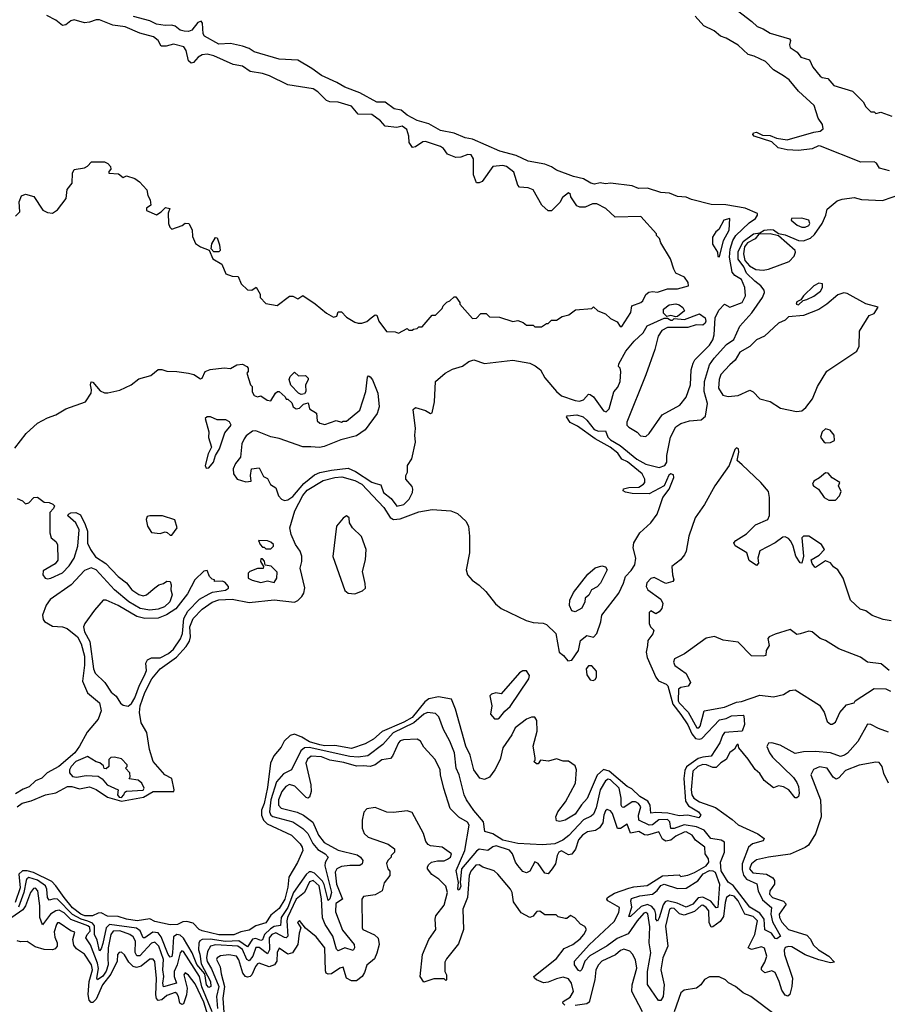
# Model space of a CAD drawing. Extents: x 2386423 to 2568864, y 578392 to 761999.
# Tile 354 of 454: x 2526750 to 2531913, y 668069 to 673928. Entities that reach past the tile are written whole.
import ezdxf

# ---------------------------------------------------------------- set-up
doc = ezdxf.new("R2010")
doc.units = 0

msp = doc.modelspace()

# ---------------------------------------------------------------- linework, layer by layer
at = {"layer": '0CON05XD'}
for points in [[(2530988.3, 674008.3), (2531107.1, 673917.1), (2531138, 673888), (2531175, 673874.2), (2531215, 673849.1), (2531330, 673815), (2531336, 673805), (2531330.9, 673779.1), (2531335, 673762.9), (2531375.6, 673735.6), (2531398.8, 673705), (2531449.5, 673689.5), (2531468.8, 673645), (2531512.9, 673592.9), (2531525, 673584.5), (2531559.1, 673579.1), (2531595, 673536.7), (2531705, 673502.5), (2531769.3, 673439.3), (2531785, 673410), (2531815, 673380), (2531835, 673380), (2531845, 673370), (2531875, 673377.5), (2531940, 673355)], [(2526722, 671378), (2526787.7, 671465), (2526855, 671526.7), (2526915, 671559.3), (2526965, 671576), (2527025, 671612.5), (2527141.9, 671655), (2527175.8, 671705), (2527178, 671725), (2527170.8, 671755), (2527175, 671772.5), (2527185, 671771.2), (2527228.9, 671718.9), (2527255, 671706.9), (2527275, 671707.8), (2527345, 671724.2), (2527414, 671755), (2527458.9, 671791.1), (2527529.6, 671810.4), (2527575, 671847.5), (2527595, 671847.5), (2527626.5, 671836.5), (2527685, 671835.5), (2527755, 671824.4), (2527786.7, 671816.7), (2527825, 671791.2), (2527835.8, 671794.2), (2527854.2, 671835.8), (2527882.6, 671847.4), (2527966.6, 671856.6), (2528005, 671852.5), (2528042.5, 671875), (2528075, 671877.5), (2528102.5, 671865), (2528110, 671855), (2528110, 671835), (2528102.5, 671825), (2528123.3, 671755), (2528132.5, 671745), (2528133, 671713), (2528145, 671692.5), (2528165, 671683.3), (2528185, 671690), (2528223.3, 671663.3), (2528245, 671660), (2528272.5, 671705), (2528283.9, 671716.1), (2528295, 671716.7), (2528330, 671685), (2528335, 671670), (2528345, 671670), (2528369.3, 671649.3), (2528377.5, 671625), (2528395, 671612.5), (2528415, 671617.5), (2528439.3, 671640.7), (2528467.5, 671647.5), (2528475, 671612.5), (2528516.7, 671586.7), (2528520.7, 671540.7), (2528536.4, 671526.4), (2528565, 671520), (2528632.5, 671542.5), (2528665, 671532.5), (2528675, 671540), (2528695, 671540), (2528773.3, 671605), (2528810, 671715), (2528818.8, 671801.2), (2528825, 671810), (2528835, 671803.8), (2528849.2, 671785), (2528881.2, 671705), (2528889.6, 671625), (2528876.5, 671585), (2528805, 671488.1), (2528755, 671451.8), (2528661.9, 671428.1), (2528560.9, 671389.1), (2528533.3, 671383.3), (2528482.5, 671387.5), (2528435, 671386.4), (2528295, 671436), (2528245, 671446.6), (2528155, 671482.4), (2528135, 671480), (2528098, 671452), (2528085.3, 671434.7), (2528071.2, 671405), (2528064, 671325), (2528035, 671286.7), (2528020.8, 671255), (2528022, 671225), (2528045, 671194), (2528095, 671177.5), (2528128.3, 671181.7), (2528122.5, 671215), (2528130, 671255), (2528175, 671262.5), (2528200.7, 671210.7), (2528225, 671197.5), (2528243.3, 671163.3), (2528275, 671142.5), (2528290, 671095), (2528307.5, 671075), (2528325, 671068), (2528345, 671071.4), (2528375, 671090.5), (2528440.8, 671169.2), (2528505, 671219.6), (2528537, 671233), (2528605, 671247.5), (2528705, 671259.2), (2528749.2, 671239.2), (2528845, 671175.7), (2528868.8, 671168.8), (2528899.5, 671159.5), (2528914.2, 671115), (2528959.7, 671079.7), (2528995, 671033.8), (2529035.7, 671044.3), (2529066.7, 671075), (2529087.5, 671115), (2529090, 671135), (2529085, 671150), (2529047.5, 671195), (2529047.5, 671215), (2529057.5, 671235), (2529057.5, 671275), (2529083.9, 671316.1), (2529105.6, 671414.4), (2529101.2, 671455), (2529105.6, 671495), (2529090.7, 671609.3), (2529105, 671620), (2529165, 671603.6), (2529195, 671584.5), (2529205, 671588.6), (2529217.5, 671655), (2529224.7, 671775), (2529282.5, 671825), (2529325, 671849.5), (2529384.2, 671865.8), (2529422, 671895), (2529453.4, 671903.4), (2529515, 671882.7), (2529685, 671902.7), (2529785, 671885.2), (2529818, 671868), (2529848.8, 671845), (2529875, 671798.1), (2529945, 671715.5), (2529975, 671690.8), (2530055, 671662.2), (2530081.7, 671658.3), (2530104.3, 671665.7), (2530135, 671700), (2530145, 671698.8), (2530165, 671683.8), (2530225, 671600), (2530240, 671595), (2530257.6, 671612.4), (2530285.8, 671714.2), (2530308.8, 671741.2), (2530323.8, 671775), (2530326.7, 671835), (2530322.5, 671855), (2530313.3, 671865), (2530315, 671880), (2530356.7, 671955), (2530406.2, 672015), (2530460, 672065), (2530483, 672107), (2530585, 672152.5), (2530605, 672152.5), (2530625, 672140), (2530635, 672140), (2530645, 672150), (2530706.1, 672143.9), (2530795, 672178.8), (2530828.6, 672155), (2530832.9, 672135), (2530828.3, 672121.7), (2530815, 672110), (2530775, 672112), (2530725, 672096.2), (2530605, 672097.5), (2530570.7, 672079.3), (2530550, 672045), (2530528.6, 671965), (2530475.8, 671815), (2530363, 671533), (2530362.5, 671515), (2530373.9, 671503.9), (2530424.1, 671474.1), (2530445, 671451.2), (2530475, 671448.8), (2530495, 671466.7), (2530572.3, 671577.7), (2530677.5, 671635), (2530715, 671682.5), (2530741.2, 671755), (2530746.2, 671845), (2530756.7, 671885), (2530767.5, 671905), (2530855, 671991.2), (2530875, 672023.3), (2530882.3, 672052.3), (2530887.9, 672155), (2530910.5, 672199.5), (2530945, 672236), (2530975, 672216.7), (2531049.1, 672245), (2531070, 672285), (2531065.8, 672335), (2531045, 672382.5), (2531005, 672406.9), (2530990, 672425), (2530974.8, 672514.8), (2530977.9, 672562.1), (2530993.3, 672615), (2531012.2, 672645), (2531090.5, 672719.5), (2531129.2, 672745), (2531141.2, 672765), (2531140, 672775), (2531066.1, 672806.1), (2530952.8, 672827.2), (2530865, 672828.2), (2530748.5, 672858.5), (2530715, 672873.1), (2530665, 672875.6), (2530616.1, 672896.1), (2530565, 672900.9), (2530485.4, 672925.4), (2530433.3, 672923.3), (2530395, 672940), (2530265.6, 672955.6), (2530235, 672951.8), (2530205, 672957.1), (2530170.6, 672949.4), (2530147.8, 672955), (2530105, 672981.5), (2530045, 672994.7), (2529945, 673032), (2529915, 673052.2), (2529875, 673068.6), (2529775, 673086.9), (2529705, 673119.6), (2529608, 673145), (2529445, 673217.3), (2529400, 673225), (2529335, 673253.8), (2529255, 673269.6), (2529185, 673307.9), (2529115, 673329.1), (2529055, 673360.9), (2529020, 673390), (2528978.8, 673398.8), (2528925, 673436.7), (2528875, 673438), (2528773.6, 673493.6), (2528685, 673526.7), (2528637.5, 673555), (2528546.4, 673596.4), (2528488.3, 673638.3), (2528405, 673686.7), (2528295, 673693.3), (2528145, 673737.5), (2528115, 673756.7), (2528075, 673771.2), (2528005, 673787.5), (2527935, 673783.3), (2527849.5, 673829.5), (2527842.5, 673845), (2527838.1, 673908.1), (2527830, 673920), (2527809.1, 673910.9), (2527775, 673866.2), (2527755, 673858.8), (2527729.3, 673859.3), (2527705, 673866.7), (2527675, 673890), (2527655, 673896.7), (2527615, 673893.8), (2527565, 673902.5), (2527525, 673921.4), (2527427.9, 673947.9)], [(2528842.5, 672155), (2528865, 672172.5), (2528875, 672170), (2528886.2, 672135), (2528933, 672073), (2528985, 672070), (2529005, 672062.5), (2529055, 672090), (2529065, 672080), (2529085, 672080), (2529093, 672087), (2529115, 672090), (2529125, 672100), (2529145, 672100), (2529205, 672170), (2529225, 672170), (2529265, 672210), (2529270, 672225), (2529291.7, 672248.3), (2529310, 672255), (2529335, 672280), (2529345, 672280), (2529370, 672245), (2529370, 672235), (2529445, 672150), (2529468.3, 672151.7), (2529495, 672180), (2529525, 672180), (2529545, 672160), (2529605, 672157.5), (2529685, 672132.5), (2529715, 672137.5), (2529747, 672127), (2529765, 672110), (2529805, 672110), (2529815, 672100), (2529855, 672100), (2529885, 672120), (2529895, 672120), (2529915, 672140), (2529945, 672140), (2529978.3, 672161.7), (2530017, 672173), (2530058.3, 672201.7), (2530155, 672210), (2530165, 672220), (2530190, 672195), (2530235, 672177.5), (2530265, 672150), (2530305, 672130), (2530323.6, 672103.6), (2530333, 672103), (2530386.2, 672185), (2530392.5, 672225), (2530446.2, 672245), (2530458, 672255), (2530476, 672294), (2530493.9, 672306.1), (2530515, 672311.2), (2530545, 672306.2), (2530604.1, 672325.9), (2530665, 672326), (2530730, 672345), (2530727.5, 672365), (2530706.4, 672396.4), (2530655, 672420), (2530643, 672443), (2530622.5, 672505), (2530565, 672600), (2530557, 672627), (2530540, 672645), (2530540, 672655), (2530447, 672757), (2530293, 672753), (2530237.5, 672805), (2530185, 672832.5), (2530158.3, 672831.7), (2530115, 672812.5), (2530083, 672813), (2530065, 672820), (2530030, 672875), (2530028.3, 672888.3), (2530015, 672897.5), (2529980.7, 672869.3), (2529965, 672840), (2529915, 672790), (2529895, 672790), (2529857.5, 672825), (2529806.4, 672916.4), (2529775, 672927.5), (2529725, 672932.5), (2529713.6, 672943.6), (2529690.7, 673020.7), (2529646.2, 673055), (2529625, 673060.5), (2529566.2, 673053.8), (2529502.5, 672965), (2529485, 672957.5), (2529468.3, 672958.3), (2529450, 673005), (2529450.7, 673100.7), (2529437.5, 673125), (2529416.2, 673126.2), (2529375, 673110), (2529345, 673107.5), (2529295, 673127.5), (2529271.7, 673161.7), (2529255, 673173.3), (2529165, 673204), (2529148.3, 673201.7), (2529105, 673172.5), (2529088.3, 673168.3), (2529068.3, 673198.3), (2529066.2, 673235), (2529054, 673275), (2529025, 673295.7), (2528994.1, 673285.9), (2528924.2, 673294.2), (2528896.4, 673326.4), (2528845, 673364.4), (2528765, 673365.5), (2528724, 673414), (2528645, 673437.9), (2528595, 673440), (2528575, 673446.9), (2528525, 673499.5), (2528496.7, 673516.7), (2528345, 673541.5), (2528237.5, 673595), (2528195, 673608.8), (2528121, 673621), (2528075, 673651.5), (2528021.2, 673661.2), (2527905, 673713.5), (2527865, 673722.4), (2527835, 673719.1), (2527811.1, 673705), (2527785, 673674.2), (2527769.5, 673669.5), (2527755, 673684), (2527740.9, 673745), (2527726.9, 673766.9), (2527665, 673782.7), (2527620.9, 673770.9), (2527591.7, 673771.7), (2527574.5, 673805), (2527546.1, 673826.1), (2527465, 673847.6), (2527376.7, 673886.7), (2527305, 673895.3), (2527225, 673926.6), (2527205, 673927.7), (2527165, 673913.5), (2527135, 673910.5), (2527075, 673926.7), (2527055, 673920.6), (2527025, 673896.9), (2527005, 673894.4), (2526964.7, 673924.7), (2526912.4, 673952.4)], [(2531925, 673028.1), (2531866.2, 673045), (2531848.6, 673075), (2531835, 673082.5), (2531755, 673079.6), (2531515, 673176.7), (2531502.7, 673177.3), (2531465, 673160), (2531385, 673149.6), (2531316.8, 673153.2), (2531263.8, 673165), (2531225, 673202), (2531120, 673235), (2531113.3, 673245), (2531116.7, 673255), (2531135, 673259.2), (2531170.8, 673240.8), (2531215, 673240), (2531253, 673223), (2531316.8, 673213.2), (2531475, 673260), (2531512.5, 673265), (2531530.8, 673279.2), (2531526.9, 673305), (2531501.5, 673341.5), (2531477.2, 673417.2), (2531385, 673502.1), (2531329.5, 673569.5), (2531295.5, 673595), (2531235, 673629.6), (2531188.6, 673678.6), (2531121.1, 673711.1), (2531085, 673721.8), (2531025, 673776.2), (2530955, 673817.9), (2530920.7, 673830.7), (2530882.5, 673862.5), (2530821.9, 673891.9), (2530768.9, 673948.9)], [(2526725, 672760), (2526750, 672785), (2526747.5, 672845), (2526760.7, 672879.3), (2526785, 672890), (2526835, 672876.2), (2526887.5, 672795), (2526915, 672780), (2526945, 672777.5), (2526975, 672797.5), (2527026.1, 672863.9), (2527032.7, 672917.3), (2527062.5, 672955), (2527063.3, 673015), (2527075, 673037.5), (2527135, 673046.7), (2527153, 673057), (2527176.7, 673083.3), (2527255, 673082.5), (2527275, 673072.5), (2527290, 673055), (2527291.7, 673038.3), (2527280, 673025), (2527280, 673015), (2527338.3, 673011.7), (2527365, 672990), (2527385, 673000), (2527435, 672982.5), (2527463, 672963), (2527507.5, 672915), (2527513, 672883), (2527527, 672857), (2527530, 672825), (2527503.8, 672806.2), (2527505, 672792.5), (2527565, 672767.5), (2527592.5, 672785), (2527618.3, 672811.7), (2527642.5, 672805), (2527633.3, 672776.7), (2527636.4, 672716.4), (2527643.9, 672693.9), (2527655, 672682.5), (2527716.2, 672703.8), (2527735, 672716.7), (2527756.4, 672716.4), (2527777, 672677), (2527778.3, 672638.3), (2527797, 672597), (2527825, 672577.5), (2527877.5, 672557.5), (2527900, 672505), (2527953, 672473), (2527977, 672417), (2528015, 672402.5), (2528049.3, 672399.3), (2528067, 672357), (2528105, 672320), (2528131.7, 672318.3), (2528156.7, 672336.7), (2528180, 672295), (2528180, 672275), (2528215, 672240), (2528281.7, 672228.3), (2528355, 672282.5), (2528375, 672282.5), (2528405, 672267.5), (2528435, 672286.2), (2528507.3, 672237.3), (2528575, 672181.2), (2528618.3, 672158.3), (2528636.4, 672163.6), (2528645, 672190), (2528665, 672190), (2528695, 672157.5), (2528745, 672127.5), (2528765, 672122.5), (2528785, 672122.5), (2528815, 672133.3), (2528842.5, 672155)], [(2526735.6, 669245), (2526765, 669266.5), (2526819.2, 669280.8), (2526903.8, 669315), (2526965, 669327.5), (2526991.2, 669341.2), (2527035, 669366), (2527060, 669365), (2527105, 669351.1), (2527165, 669362.8), (2527205, 669347.3), (2527272.4, 669302.4), (2527355, 669278.9), (2527487.5, 669302.5), (2527545, 669335.4), (2527666.7, 669335), (2527670, 669345), (2527655, 669413.8), (2527614.5, 669434.5), (2527544.7, 669514.7), (2527522, 669585), (2527507.4, 669687.4), (2527473.4, 669745), (2527462.4, 669805), (2527467, 669845), (2527494.8, 669925), (2527535.4, 670005), (2527585.6, 670065), (2527683.8, 670135), (2527741.4, 670198.6), (2527760.3, 670229.7), (2527766.5, 670255), (2527762.1, 670315), (2527781.6, 670365), (2527835, 670421.2), (2527895, 670462.4), (2527935.2, 670475.2), (2528015, 670479.4), (2528115, 670459.6), (2528265, 670475.8), (2528385, 670462.2), (2528405, 670471.2), (2528429.6, 670495), (2528441.5, 670515), (2528447.1, 670547.1), (2528420, 670665), (2528428.8, 670705), (2528428, 670735), (2528418.2, 670765), (2528391.2, 670805), (2528364.7, 670865), (2528356.8, 670905), (2528387.1, 671005), (2528435, 671097.7), (2528460.7, 671129.3), (2528555, 671186.5), (2528625, 671204.7), (2528667.1, 671207.1), (2528745, 671186.4), (2528785.4, 671165), (2528917.8, 671025), (2528955, 670965.4), (2528974.3, 670954.3), (2529015, 670958.1), (2529125, 671000.3), (2529205, 671012.7), (2529315, 671005.6), (2529355, 670990), (2529405.6, 670945), (2529421.2, 670915), (2529427.5, 670855), (2529425.9, 670755.9), (2529407.8, 670655), (2529414.7, 670625), (2529442.5, 670592.5), (2529485, 670563.2), (2529524.6, 670525), (2529581.9, 670451.9), (2529615.5, 670425), (2529763, 670353), (2529805, 670340.8), (2529865, 670336.9), (2529885, 670328.5), (2529940, 670275), (2529959.4, 670165), (2529985.4, 670145.4), (2530012.5, 670112.5), (2530035, 670116.5), (2530075.5, 670175), (2530086.7, 670235), (2530125, 670263.1), (2530165, 670253.8), (2530184, 670275), (2530208.5, 670345), (2530213.3, 670385), (2530314.4, 670515.6), (2530343.6, 670575), (2530355.6, 670615), (2530389.2, 670650.8), (2530410.5, 670685), (2530416.6, 670725), (2530400, 670785), (2530404.1, 670815.9), (2530440, 670875), (2530505, 670934.2), (2530543.1, 670985), (2530556.4, 671025), (2530578, 671085), (2530615.8, 671135), (2530641.9, 671205), (2530640, 671220), (2530625, 671226.7), (2530612.3, 671217.7), (2530585.7, 671154.3), (2530495, 671106.5), (2530395, 671108.8), (2530355, 671116), (2530341.2, 671125), (2530343.1, 671136.9), (2530375, 671145.5), (2530435, 671146.9), (2530462.5, 671165), (2530469.4, 671175), (2530470, 671195), (2530454.3, 671225), (2530366.4, 671296.4), (2530333, 671313), (2530308.4, 671348.4), (2530264.7, 671384.7), (2530175, 671434.6), (2530069.2, 671509.2), (2530025, 671531.4), (2530003.3, 671565), (2530008.3, 671571.7), (2530065, 671576.9), (2530102.5, 671565), (2530125, 671546.2), (2530169.2, 671489.2), (2530195, 671479.6), (2530235, 671481.2), (2530249.5, 671445), (2530265, 671428.5), (2530323.1, 671395), (2530422.8, 671312.8), (2530475, 671282.7), (2530555, 671262.7), (2530590, 671275), (2530600, 671295), (2530600, 671335), (2530622.1, 671445), (2530653.9, 671505), (2530685, 671524.7), (2530735, 671542), (2530805, 671546.3), (2530830.5, 671569.5), (2530842.1, 671645), (2530823.4, 671715), (2530824.6, 671775), (2530855.5, 671875), (2530882.1, 671915), (2530955.5, 671995), (2531000, 672025), (2531035, 672104), (2531106.9, 672183.1), (2531170.8, 672275), (2531182, 672305), (2531179.5, 672319.5), (2531161.2, 672345), (2531125, 672371.4), (2531075, 672420.8), (2531058.5, 672458.5), (2531025, 672503.3), (2531025, 672546.7), (2531055, 672608), (2531117.5, 672655), (2531155, 672660), (2531180, 672675), (2531215, 672679.2), (2531235, 672677.1), (2531265, 672656.7), (2531305, 672648), (2531384.4, 672614.4), (2531415, 672612.5), (2531455, 672629.1), (2531479.5, 672650.5), (2531525.4, 672715), (2531547.8, 672765), (2531555, 672800), (2531615, 672850), (2531645, 672860.6), (2531715, 672870.8), (2531759.1, 672859.1), (2531885, 672852.8), (2531998.6, 672891.4)], [(2530915, 672517.5), (2530937.8, 672615), (2530972, 672675), (2530975, 672746.2), (2530940, 672735), (2530910.7, 672679.3), (2530892.5, 672665), (2530873.3, 672635), (2530873, 672593), (2530902.5, 672545), (2530905, 672520), (2530915, 672517.5)], [(2531425, 672692.9), (2531445, 672703.3), (2531451.9, 672715), (2531445, 672735.6), (2531405, 672748.2), (2531343.3, 672745), (2531341.2, 672735), (2531375.8, 672705), (2531405, 672693.2), (2531425, 672692.9)], [(2531175, 672437.1), (2531205, 672442.9), (2531329.7, 672490.3), (2531358.3, 672521.7), (2531366.2, 672545), (2531363.8, 672555), (2531265, 672642.5), (2531215, 672654), (2531148.3, 672651.7), (2531127.5, 672625), (2531080, 672600), (2531063.9, 672576.1), (2531058, 672535), (2531065.9, 672495.9), (2531093.1, 672463.1), (2531131.5, 672441.5), (2531175, 672437.1)], [(2527935, 672547.5), (2527905, 672547.5), (2527890, 672565), (2527892.5, 672595), (2527915, 672632.5), (2527925, 672630), (2527939.3, 672589.3), (2527942.5, 672555), (2527935, 672547.5)], [(2531385, 672232.5), (2531411.7, 672258.3), (2531435, 672263.3), (2531475, 672283.8), (2531515, 672313.3), (2531526.7, 672335), (2531526.4, 672356.4), (2531505, 672360), (2531475, 672343.8), (2531413.3, 672285), (2531398.3, 672261.7), (2531375, 672250), (2531370, 672235), (2531385, 672232.5)], [(2531372.8, 671597.2), (2531405, 671601.7), (2531429, 671621), (2531466.9, 671673.1), (2531496.8, 671745), (2531552.8, 671837.2), (2531731.4, 671955), (2531745.8, 671985), (2531747.5, 672075), (2531805, 672167.5), (2531835, 672180), (2531858.3, 672218.3), (2531785, 672237.5), (2531675, 672298.2), (2531655, 672302.9), (2531618.3, 672291.7), (2531553.8, 672235), (2531505, 672204), (2531415, 672168.8), (2531325, 672160), (2531305, 672140), (2531265, 672123.3), (2531182.5, 672045), (2531135, 672024.2), (2531095.6, 671984.4), (2531035, 671950), (2531007.3, 671902.7), (2530975.9, 671874.1), (2530923.2, 671816.8), (2530912.4, 671787.6), (2530907.5, 671735), (2530933.5, 671693.5), (2530965, 671686.5), (2531025, 671692.7), (2531095, 671723.1), (2531114.6, 671714.6), (2531155, 671672.2), (2531215.6, 671655.6), (2531276.6, 671616.6), (2531372.8, 671597.2)], [(2530655, 672160), (2530625, 672168.8), (2530601.7, 672161.7), (2530582, 672182), (2530581.2, 672205), (2530615, 672231.4), (2530655, 672238.1), (2530675, 672232.5), (2530696.7, 672215), (2530706.7, 672195), (2530665, 672162.5), (2530655, 672160)], [(2528425, 671697.5), (2528410, 671705), (2528363, 671753), (2528353, 671787), (2528360, 671805), (2528385, 671830), (2528408.3, 671808.3), (2528451.7, 671811.7), (2528467.5, 671795), (2528467.5, 671785), (2528450, 671755), (2528453.3, 671715), (2528445, 671702.5), (2528425, 671697.5)], [(2527859.3, 671259.3), (2527875, 671262.3), (2527903.6, 671295), (2527915.8, 671334.2), (2527939.7, 671375), (2527970.9, 671469.1), (2528008.8, 671515), (2527999.1, 671535), (2527977.4, 671547.4), (2527925, 671547.5), (2527885, 671564.3), (2527865.5, 671565.5), (2527853.8, 671555), (2527875.8, 671475), (2527872.7, 671442.7), (2527891.5, 671385), (2527870.9, 671345), (2527853.3, 671275), (2527859.3, 671259.3)], [(2531545, 671410.8), (2531575, 671412.5), (2531598, 671425), (2531596.7, 671455), (2531573.1, 671485), (2531545, 671494.5), (2531524.8, 671475.2), (2531516.2, 671445), (2531535, 671415.8), (2531545, 671410.8)], [(2531480.7, 670670.7), (2531465, 670692.5), (2531460, 670715), (2531508, 670742), (2531538.8, 670775), (2531522, 670805), (2531445.7, 670855.7), (2531415, 670854.2), (2531404.4, 670845), (2531413.3, 670736.7), (2531405, 670693.3), (2531395, 670696.7), (2531368.8, 670735), (2531353.2, 670795), (2531338.8, 670825), (2531325, 670840.5), (2531305, 670850), (2531291.9, 670848.1), (2531246.2, 670815), (2531155, 670766.7), (2531143.3, 670725), (2531146.7, 670695), (2531135, 670680), (2531090.7, 670710.7), (2531076.7, 670755), (2531007, 670797), (2531000, 670815), (2531010.7, 670829.3), (2531075, 670868.8), (2531127.7, 670922.3), (2531201.2, 670955), (2531212.2, 670977.8), (2531210.9, 671085), (2531205, 671120), (2531160, 671175), (2531049.3, 671279.3), (2531020, 671305), (2531030, 671355), (2531027.1, 671375), (2531015, 671381.2), (2531005, 671370), (2530972.2, 671275), (2530886.4, 671155), (2530826, 671044), (2530769.3, 670965), (2530731.6, 670855), (2530715.6, 670765), (2530706.4, 670743.6), (2530682.5, 670715), (2530631.4, 670675), (2530634, 670625), (2530643.3, 670595), (2530637.5, 670585), (2530595, 670573.8), (2530525, 670609.2), (2530505, 670603.1), (2530481.9, 670578.1), (2530478.1, 670555), (2530487.5, 670535), (2530565, 670480), (2530577.8, 670455), (2530570.6, 670425), (2530555, 670404), (2530535, 670393.3), (2530505, 670410), (2530495, 670400), (2530495.6, 670335), (2530504.6, 670314.6), (2530523.3, 670295), (2530516.9, 670273.1), (2530486.9, 670235), (2530485.3, 670204.7), (2530478.8, 670165), (2530483.4, 670133.4), (2530534.6, 670015), (2530551.9, 669995), (2530597.5, 669975), (2530606.9, 669965), (2530637.4, 669855), (2530685, 669793.8), (2530725, 669731.8), (2530748.8, 669678.8), (2530771.8, 669651.8), (2530794, 669646), (2530809.7, 669650.3), (2530915, 669761.4), (2530955, 669770), (2530985.8, 669785.8), (2531055, 669790), (2531060, 669785), (2531062.5, 669735), (2531050, 669695), (2530945, 669685.8), (2530931.9, 669668.1), (2530916, 669625), (2530865.5, 669545), (2530815, 669540.8), (2530787.9, 669532.1), (2530717.8, 669482.2), (2530708.7, 669461.3), (2530702.6, 669412.6), (2530712.7, 669277.3), (2530730, 669250), (2530790, 669215), (2530802.5, 669195), (2530791.7, 669178.3), (2530725, 669193.8), (2530675, 669191.2), (2530606.2, 669206.2), (2530535, 669211.1), (2530506.7, 669206.7), (2530501.8, 669255), (2530487.8, 669277.8), (2530441.1, 669305), (2530392.3, 669352.3), (2530365, 669365.8), (2530256.9, 669456.9), (2530225, 669465.5), (2530186.7, 669433.3), (2530126.5, 669293.5), (2530093, 669257), (2530055, 669200.8), (2529995, 669164), (2529965, 669157.5), (2529945, 669160), (2529940, 669185), (2529952.5, 669215), (2529998.8, 669275), (2530058, 669385), (2530063.3, 669465), (2530055, 669487.5), (2530015, 669516.7), (2529985, 669516.7), (2529945, 669530), (2529896.4, 669516.4), (2529848.3, 669521.7), (2529835, 669500), (2529825, 669500), (2529810, 669515), (2529817.5, 669522.5), (2529817.5, 669535), (2529806.2, 669605), (2529828.6, 669695), (2529828, 669758), (2529815, 669777.5), (2529795, 669777.8), (2529765, 669766.5), (2529699.4, 669715), (2529677.6, 669672.4), (2529624.1, 669595.9), (2529609.2, 669525), (2529578, 669465), (2529545, 669420), (2529515, 669406.7), (2529487.5, 669415), (2529452, 669465), (2529431.3, 669551.3), (2529404.4, 669605), (2529344.2, 669825), (2529318.8, 669885), (2529241.5, 669898.5), (2529185, 669887.8), (2529160.8, 669869.2), (2529086.3, 669775), (2529035, 669747.5), (2528907.9, 669692.1), (2528855, 669647.5), (2528805, 669618.2), (2528725, 669591.1), (2528625, 669608.8), (2528565, 669608.1), (2528536.2, 669613.8), (2528475, 669630.4), (2528429.4, 669659.4), (2528385, 669675.8), (2528360.4, 669669.6), (2528324.7, 669635.3), (2528305, 669599.4), (2528261.8, 669548.2), (2528241.8, 669505), (2528225, 669358.8), (2528204.8, 669265), (2528189.7, 669225), (2528188.2, 669195), (2528201.1, 669165), (2528223.4, 669143.4), (2528367.5, 669075), (2528418.6, 669025), (2528430.8, 669005), (2528434, 668985), (2528402.5, 668912.5), (2528352.5, 668825), (2528346.2, 668766.2), (2528328.7, 668695), (2528295, 668639.4), (2528245, 668599.2), (2528215, 668553.1), (2528155, 668537.1), (2528115, 668510.8), (2528065, 668500.8), (2528025, 668482.2), (2527935, 668482.9), (2527835.5, 668505.5), (2527818, 668515), (2527782, 668552), (2527745, 668561.2), (2527720.7, 668559.3), (2527690, 668545), (2527645, 668542.5), (2527555, 668561.9), (2527525, 668577.1), (2527450, 668565), (2527385, 668575.3), (2527335, 668592.1), (2527272.9, 668592.9), (2527233.9, 668613.9), (2527217.7, 668612.3), (2527183.3, 668595), (2527138, 668595), (2527114.1, 668605), (2527065, 668643.3), (2527013.8, 668705), (2526965.6, 668775), (2526940.9, 668800.9), (2526832.7, 668852.7), (2526795, 668862.6), (2526767.4, 668862.6), (2526745.7, 668844.3), (2526752.9, 668762.9), (2526722.4, 668675)], [(2531605, 671070), (2531627.5, 671095), (2531639.3, 671120.7), (2531622.5, 671155), (2531630, 671175), (2531585, 671202.5), (2531560.5, 671230.5), (2531545, 671232), (2531508.7, 671201.3), (2531475, 671182.9), (2531467.1, 671165), (2531473.8, 671153.8), (2531504.4, 671134.4), (2531536.2, 671085), (2531565, 671070), (2531605, 671070)], [(2526735, 671080), (2526766.1, 671066.1), (2526785, 671046.7), (2526805, 671053.8), (2526834.7, 671085.3), (2526855, 671086.2), (2526895, 671057.5), (2526925, 671055.7), (2526946.7, 671045), (2526957.5, 671035), (2526950.7, 671019.3), (2526928.8, 670995), (2526930, 670875), (2526936.7, 670845), (2526965, 670823.8), (2526975.8, 670805), (2526977.3, 670712.7), (2526960.3, 670689.7), (2526890.6, 670649.4), (2526887.5, 670625), (2526901.2, 670605), (2526915, 670600.6), (2526935, 670604.4), (2527005, 670637.5), (2527045, 670678), (2527075, 670723.8), (2527095.6, 670795), (2527103.3, 670893.3), (2527083.6, 670933.6), (2527036.7, 670975), (2527040, 670985), (2527055, 670994), (2527085, 670996.7), (2527112.4, 670982.4), (2527140, 670925), (2527154.4, 670885), (2527153.8, 670813.8), (2527171.2, 670775), (2527201.5, 670731.5), (2527262.1, 670692.1), (2527335, 670615.6), (2527385, 670577.5), (2527417.1, 670535), (2527458.6, 670508.6), (2527485, 670500.6), (2527504.6, 670505.4), (2527555, 670546.9), (2527578.8, 670565), (2527606.5, 670573.5), (2527625, 670586.7), (2527645.5, 670585.5), (2527651.4, 670565), (2527649.2, 670535), (2527658.1, 670505), (2527643.6, 670465), (2527611.9, 670435), (2527575, 670420.8), (2527525, 670413.6), (2527466.2, 670425), (2527400, 670465), (2527315, 670535.6), (2527205.3, 670655.3), (2527175, 670666.2), (2527135, 670650.4), (2527055.6, 670565), (2526931.4, 670478.6), (2526907.8, 670445), (2526885.6, 670385), (2526889.4, 670359.4), (2526898.1, 670348.1), (2526945, 670320), (2527005, 670315.4), (2527032.9, 670305), (2527093.8, 670255), (2527115.9, 670215), (2527135, 670141.2), (2527135, 670086.7), (2527123, 669993), (2527153.5, 669923.5), (2527225, 669862.9), (2527235.3, 669815), (2527216.6, 669765), (2527151.7, 669688.3), (2527106.4, 669605), (2527077.6, 669565), (2526983.6, 669485), (2526913.6, 669446.4), (2526882.7, 669415), (2526845, 669398.2), (2526806.6, 669363.4), (2526770, 669350), (2526725, 669321.2)], [(2527655, 670860), (2527687.5, 670905), (2527673, 670953), (2527600, 670975), (2527523.5, 670976.5), (2527508.3, 670971.7), (2527503.3, 670955), (2527510.5, 670915), (2527535, 670876.2), (2527585, 670870), (2527615, 670880), (2527627, 670877), (2527645, 670860), (2527655, 670860)], [(2528745, 670512.7), (2528790.8, 670529.2), (2528806.9, 670545), (2528806.1, 670573.9), (2528789.1, 670645), (2528808.2, 670715), (2528811.1, 670775), (2528783.5, 670853.5), (2528730, 670905), (2528713.3, 670935), (2528710, 670965), (2528695, 670976.7), (2528675, 670962.5), (2528636, 670915), (2528613, 670733), (2528685, 670532), (2528705.4, 670515.4), (2528745, 670512.7)], [(2528245, 670780), (2528260, 670795), (2528260, 670805), (2528245, 670820), (2528225, 670827.5), (2528171.7, 670828.3), (2528180, 670805), (2528195, 670790), (2528205, 670790), (2528215, 670780), (2528245, 670780)], [(2528265, 670580), (2528280, 670605), (2528281.7, 670641.7), (2528247, 670677), (2528211.7, 670681.7), (2528207, 670707), (2528195, 670720), (2528185, 670720), (2528182.5, 670705), (2528200, 670675), (2528198.3, 670661.7), (2528165, 670663.3), (2528120, 670645), (2528110, 670635), (2528110, 670605), (2528133.6, 670593.6), (2528185, 670580), (2528225, 670590), (2528265, 670580)], [(2531935, 670351.2), (2531888.7, 670358.7), (2531823.5, 670383.5), (2531785, 670410), (2531750.7, 670420.7), (2531694.2, 670475), (2531650.8, 670605), (2531619.2, 670655), (2531593.1, 670673.1), (2531575, 670696.7), (2531545, 670707.5), (2531485, 670667.5), (2531480.7, 670670.7)], [(2527395, 669844), (2527415, 669860), (2527435, 669892.5), (2527462.5, 669967.5), (2527491.9, 670025), (2527504, 670055), (2527501.2, 670098.8), (2527510.7, 670119.3), (2527535, 670130.6), (2527585, 670130.5), (2527635, 670156.2), (2527665, 670182.7), (2527706, 670244), (2527718.8, 670275), (2527726.2, 670365), (2527750.4, 670409.6), (2527820.6, 670479.4), (2527877.5, 670512.5), (2527897.9, 670522.1), (2527975, 670532.9), (2527993.3, 670545), (2527993.3, 670555), (2527970.5, 670580.5), (2527955, 670586.2), (2527910, 670585), (2527910, 670595), (2527895, 670600), (2527880, 670615), (2527865, 670650), (2527845, 670646.7), (2527792.2, 670595), (2527748.4, 670511.6), (2527678.2, 670421.8), (2527623.7, 670386.3), (2527575, 670367.3), (2527495, 670364.6), (2527447.2, 670377.2), (2527335, 670441.8), (2527265, 670473.5), (2527246.8, 670473.2), (2527195, 670414), (2527137.5, 670335), (2527130.5, 670315), (2527136.5, 670285), (2527168.1, 670228.1), (2527190, 670065), (2527198.9, 670038.9), (2527256.2, 669985), (2527295, 669926.7), (2527325, 669903.3), (2527350.5, 669860.5), (2527365, 669850), (2527395, 669844)], [(2530055, 670404), (2530035, 670410), (2530022.7, 670442.7), (2530024.4, 670475), (2530045, 670518.8), (2530131.4, 670628.6), (2530173.8, 670666.2), (2530215, 670678.1), (2530235, 670672.5), (2530246, 670655), (2530205.7, 670575), (2530186.4, 670553.6), (2530153.3, 670535), (2530135.8, 670504.2), (2530114.2, 670485.8), (2530113.3, 670465), (2530095, 670426.7), (2530055, 670404)], [(2531923.3, 670055), (2531876.7, 670095), (2531795, 670106), (2531752.5, 670135), (2531625, 670184.3), (2531545, 670234), (2531513.8, 670245), (2531465, 670286.2), (2531445, 670288.8), (2531395, 670273.8), (2531375, 670270), (2531335, 670300), (2531245, 670272.5), (2531210, 670255), (2531202.5, 670245), (2531210, 670205), (2531192.5, 670175), (2531190, 670145), (2531175, 670140), (2531105, 670142.5), (2531025, 670223.3), (2530935.9, 670235.9), (2530885, 670258.8), (2530835, 670248.8), (2530705.5, 670154.5), (2530645.7, 670124.3), (2530641.2, 670105), (2530648.5, 670085), (2530716.8, 670036.8), (2530741.6, 669985), (2530727.8, 669962.2), (2530685, 669954.7), (2530670.8, 669945), (2530669.3, 669875), (2530675, 669862.2), (2530728.2, 669808.2), (2530780, 669715), (2530791.2, 669715), (2530798.5, 669725), (2530822.5, 669815), (2530945, 669836.5), (2531015, 669867.8)], [(2530163, 669997), (2530175, 670002.5), (2530182.5, 670015), (2530181.7, 670051.7), (2530155, 670082.5), (2530135, 670083.3), (2530120, 670065), (2530125, 670030), (2530145, 670000), (2530163, 669997)], [(2529595, 669768), (2529605, 669774.2), (2529636.2, 669813.8), (2529668.1, 669841.9), (2529778.9, 670005), (2529784.4, 670025), (2529765, 670053.3), (2529745, 670052.7), (2529725, 670041.1), (2529615, 669917.5), (2529583.6, 669923.6), (2529557.5, 669915), (2529546.7, 669905), (2529560, 669845), (2529552.5, 669795), (2529575, 669768), (2529595, 669768)], [(2531015, 669867.8), (2531045, 669871.1), (2531155, 669908.5), (2531235, 669898.8), (2531295, 669912.5), (2531333, 669937), (2531365, 669940), (2531509.5, 669849.5), (2531537.7, 669807.7), (2531555, 669752.5), (2531575, 669736.7), (2531585, 669736.7), (2531605, 669747.5), (2531630, 669805), (2531669.3, 669850.7), (2531715, 669862.5), (2531722.5, 669875), (2531835, 669948), (2531905, 669946), (2531931.7, 669931.7)], [(2531920.7, 669689.3), (2531859.8, 669709.8), (2531815, 669734.4), (2531795, 669735.7), (2531736.9, 669633.1), (2531676.3, 669563.7), (2531659.1, 669550.9), (2531635, 669544.4), (2531575, 669566.2), (2531485, 669574.2), (2531415, 669572), (2531365, 669562), (2531275, 669611.2), (2531226.1, 669626.1), (2531205, 669623.3), (2531196.7, 669603.3), (2531211.4, 669565), (2531229.4, 669539.4), (2531355, 669418), (2531375, 669388.8), (2531384.4, 669365), (2531387.5, 669325), (2531383.6, 669306.4), (2531375, 669297.5), (2531365, 669297.5), (2531326, 669345), (2531295, 669363.8), (2531265, 669370), (2531235, 669357.5), (2531180.3, 669400.3), (2531155, 669442.5), (2531125.7, 669465.7), (2531085, 669528.8), (2531030, 669595), (2531025, 669616.2), (2531015, 669610), (2531003, 669587), (2530975, 669566.7), (2530953.3, 669525), (2530923.2, 669506.8), (2530895, 669478.8), (2530875, 669478.6), (2530836, 669495), (2530815, 669496.9), (2530785, 669483.9), (2530755, 669457.5), (2530745.3, 669345), (2530748.8, 669315), (2530760.8, 669295), (2530795.8, 669275), (2530889.8, 669239.8), (2530989.5, 669169.5), (2531025, 669137.5), (2531142.8, 669082.8), (2531180, 669055), (2531175, 669041.9), (2531110.8, 669025), (2531086.1, 669005), (2531048.8, 668905), (2531048.4, 668868.4), (2531056.9, 668836.9), (2531074.5, 668814.5), (2531135.9, 668785.9), (2531145.3, 668745), (2531170.8, 668690.8), (2531224.4, 668645), (2531220, 668605), (2531229.8, 668559.8), (2531276.7, 668475), (2531255, 668458.8), (2531245, 668460), (2531223.4, 668493.4), (2531185, 668512.5), (2531180.3, 668575), (2531155, 668611.5), (2531095, 668646.5), (2530995, 668775.5), (2530965.8, 668795.8), (2530924.3, 668864.3), (2530920.4, 668915), (2530944.4, 668975), (2530944.6, 669035), (2530925, 669046.9), (2530862.5, 669055), (2530823.2, 669105), (2530776.9, 669125), (2530705, 669137.9), (2530645, 669115.7), (2530625.3, 669115.3), (2530618.2, 669155), (2530605, 669169.3), (2530553.2, 669166.8), (2530515, 669137.4), (2530495, 669135.3), (2530433.5, 669165), (2530431.7, 669195), (2530446, 669245), (2530432.3, 669265), (2530415, 669274.7), (2530395, 669274.7), (2530345, 669239.5), (2530335, 669241.4), (2530328.5, 669255), (2530329.1, 669295), (2530316.7, 669355), (2530265, 669405.9), (2530251.7, 669408.3), (2530235, 669398.1), (2530204.4, 669345.6), (2530180.9, 669239.1), (2530165, 669201.2), (2530151.4, 669188.6), (2530105, 669167.3), (2530017.1, 669072.9), (2529981.4, 669045), (2529935, 669024.8), (2529861.5, 669018.5), (2529715, 669025.5), (2529625, 669045.9), (2529565, 669083.5), (2529517.1, 669097.1), (2529510, 669155), (2529452.3, 669222.3), (2529408.9, 669285), (2529395.5, 669315), (2529364.4, 669435), (2529346.9, 669475), (2529337.2, 669565), (2529310, 669635), (2529272.5, 669705), (2529245, 669780), (2529225, 669800), (2529176, 669806), (2529155, 669795.4), (2529095.9, 669744.1), (2528971.8, 669685), (2528911.5, 669615), (2528821.6, 669548.4), (2528765, 669540.4), (2528715, 669543.1), (2528472.6, 669597.4), (2528444.3, 669595.7), (2528422.1, 669577.9), (2528368, 669465), (2528320.2, 669439.8), (2528277.2, 669392.8), (2528244.5, 669285), (2528235.9, 669215), (2528243.8, 669195), (2528256.2, 669186.2), (2528375, 669155.4), (2528435, 669115.4), (2528464.7, 669084.7), (2528495, 669025.6), (2528525, 668989.5), (2528567.5, 668965), (2528586, 668945), (2528567.9, 668912.1), (2528566, 668894), (2528604.6, 668735), (2528595, 668696.2), (2528585, 668687.5), (2528561.7, 668781.7), (2528551.1, 668801.1), (2528505, 668849.3), (2528485, 668858.3), (2528473.4, 668856.6), (2528455, 668842.5), (2528378.5, 668735), (2528345, 668645.9), (2528306.9, 668585), (2528302.1, 668537.9), (2528265, 668532.1), (2528242, 668518), (2528206.4, 668485), (2528195, 668453.1), (2528185, 668449.3), (2528155, 668460.8), (2528135, 668457.4), (2528105, 668411.1), (2528055, 668446.1), (2527975, 668443.3), (2527883.7, 668456.3), (2527836, 668455), (2527822.3, 668447.7), (2527816.1, 668433.9), (2527814, 668394), (2527822.5, 668367.5), (2527830.2, 668310.2), (2527885.8, 668205), (2527887.1, 668175), (2527875, 668170), (2527862.5, 668185), (2527851.2, 668251.2), (2527805, 668306.4), (2527776.4, 668376.4), (2527725, 668462.2), (2527705, 668480), (2527685, 668484.7), (2527665, 668470.6), (2527660, 668375), (2527655, 668354.2), (2527645, 668349.4), (2527633, 668365), (2527590.9, 668470.9), (2527574, 668494), (2527542, 668498), (2527495, 668465.5), (2527485, 668464.4), (2527466.1, 668506.1), (2527445, 668521.6), (2527285.2, 668544.8), (2527264.8, 668525.2), (2527245, 668431.4), (2527235, 668398.8), (2527225, 668388), (2527210.2, 668450.2), (2527194.3, 668484.3), (2527195.2, 668535.2), (2527182.9, 668552.9), (2527155, 668563.8), (2527115.3, 668575), (2527065, 668603.4), (2526975, 668694.2), (2526955, 668696.6), (2526925, 668688.9), (2526915, 668703.8), (2526911.5, 668755), (2526902.8, 668775), (2526855, 668807.5), (2526805, 668823.1), (2526793.4, 668816.6), (2526788.1, 668805), (2526775.4, 668735), (2526743.5, 668646.5)], [(2531002.1, 668712.1), (2530975, 668718.7), (2530956.1, 668703.9), (2530947.4, 668675), (2530938.1, 668591.9), (2530917.5, 668562.5), (2530875, 668529.4), (2530865, 668528), (2530852.4, 668555), (2530850, 668625), (2530835, 668646.1), (2530815, 668658.9), (2530805, 668657.9), (2530765, 668622.4), (2530705, 668598.7), (2530676.9, 668606.9), (2530645, 668638.4), (2530628.3, 668641.7), (2530616.7, 668635), (2530592.4, 668535), (2530606.9, 668415), (2530577.5, 668345), (2530564.7, 668275), (2530584.4, 668185), (2530579.6, 668115), (2530565, 668091.4), (2530551.7, 668091.7), (2530486.5, 668186.5), (2530486.2, 668265), (2530505.2, 668375), (2530496, 668435), (2530499.8, 668530.2), (2530488.3, 668608.3), (2530476, 668616), (2530465, 668610.8), (2530423.8, 668566.2), (2530371.6, 668488.4), (2530305, 668461), (2530245, 668416.8), (2530142.1, 668357.9), (2530113.5, 668325), (2530095, 668276.2), (2530085, 668266), (2530075, 668270), (2530050.8, 668305), (2530051.4, 668325), (2530137.9, 668422.1), (2530288.3, 668561.7), (2530315.3, 668615), (2530320, 668645), (2530249.2, 668685), (2530244.3, 668695), (2530248.6, 668705), (2530288.9, 668731.1), (2530375, 668761.1), (2530405, 668769.2), (2530484, 668776), (2530575, 668833.9), (2530675, 668840), (2530685, 668830), (2530691.7, 668831.7), (2530725, 668837.1), (2530765, 668853.1), (2530835, 668892.8), (2530850.9, 668915), (2530849.6, 668935), (2530829.2, 668965), (2530826.7, 669005), (2530770.6, 669045), (2530751.9, 669075), (2530716.2, 669095), (2530705, 669093.5), (2530655, 669069.6), (2530625, 669046.4), (2530595, 669040.4), (2530575, 669051.4), (2530552.5, 669095), (2530485, 669075.3), (2530467.4, 669077.4), (2530435, 669097.5), (2530385, 669088), (2530365, 669141.2), (2530325, 669114.4), (2530306.7, 669115), (2530277.5, 669205), (2530265, 669221.4), (2530245, 669228.1), (2530235, 669220.8), (2530225.4, 669195), (2530220.8, 669149.2), (2530200.6, 669119.4), (2530177.4, 669102.6), (2530128, 669095), (2530098.9, 669075), (2530075, 669047.1), (2530058.1, 668991.9), (2530035, 668961.9), (2530015, 668958.9), (2529975, 668981.8), (2529958.6, 668975), (2529947.9, 668955), (2529938.5, 668905), (2529918.1, 668875), (2529895, 668846), (2529875, 668849.2), (2529835, 668907.5), (2529815, 668916), (2529785, 668861.2), (2529765, 668851.4), (2529745, 668859.4), (2529714.3, 668894.3), (2529700.8, 668915), (2529683.4, 668965), (2529665, 668986.7), (2529585, 669013.1), (2529565, 669006.5), (2529535, 668984.4), (2529485, 668993.2), (2529468.6, 668981.4), (2529379.1, 668875), (2529371.2, 668795), (2529375, 668772.5), (2529365, 668748.8), (2529360.5, 668750.5), (2529356.4, 668756.4), (2529361.9, 668795), (2529347.5, 668865), (2529398.6, 668985), (2529425.4, 669135), (2529415, 669154), (2529363.2, 669183.2), (2529311.2, 669235), (2529274.3, 669354.3), (2529254.5, 669434.5), (2529252.9, 669465), (2529222.9, 669525), (2529155, 669600), (2529135, 669636), (2529115, 669647.5), (2529033.9, 669643.9), (2529015, 669636.9), (2529003.8, 669625), (2528968.5, 669545), (2528957.4, 669532.6), (2528905, 669523.1), (2528865.4, 669494.6), (2528835, 669484.4), (2528795, 669489.1), (2528754.4, 669485.6), (2528678.3, 669508.3), (2528595, 669521.2), (2528545, 669542.1), (2528485, 669546.6), (2528461.7, 669528.3), (2528453.6, 669505), (2528482.7, 669375), (2528484.2, 669335), (2528475, 669302.5), (2528465, 669296.7), (2528455, 669300), (2528388.2, 669368.2), (2528355, 669377.3), (2528333.9, 669366.1), (2528309.6, 669335), (2528290.3, 669285), (2528290.4, 669255), (2528305, 669235.6), (2528402, 669212), (2528439.2, 669195), (2528493.7, 669153.7), (2528528.8, 669075), (2528562.2, 669032.2), (2528645, 668985.7), (2528758, 668958), (2528778.9, 668945), (2528791.8, 668925), (2528787.8, 668905), (2528775, 668894.3), (2528715, 668895.8), (2528665, 668888.6), (2528636.7, 668875), (2528627.3, 668855), (2528636.2, 668785), (2528671.3, 668695), (2528631.2, 668668.8), (2528628.7, 668618.7), (2528671.3, 668511.3), (2528740.6, 668425), (2528742.9, 668405), (2528735, 668390), (2528685, 668405.4), (2528645, 668388), (2528635, 668398), (2528612.6, 668475), (2528568.4, 668545), (2528552.8, 668582.8), (2528546.8, 668696.8), (2528532.5, 668775), (2528497.1, 668805), (2528475, 668797.3), (2528444, 668735), (2528395, 668694), (2528342.9, 668585), (2528339.1, 668565), (2528345, 668474.4), (2528335, 668465.4), (2528325, 668467.5), (2528275, 668495.2), (2528250, 668485), (2528234.1, 668465), (2528236.1, 668393.9), (2528225, 668370), (2528175, 668406.4), (2528155, 668407.8), (2528138.3, 668355), (2528115, 668327.4), (2528101, 668335), (2528075, 668394.7), (2528048.5, 668415), (2527915, 668423), (2527885, 668414.6), (2527866.7, 668383.3), (2527861, 668345), (2527865, 668323.6), (2527890.8, 668280.8), (2527934.8, 668175), (2527920.5, 668115), (2527926.7, 668043.3)], [(2527355, 669300), (2527369.8, 669315), (2527375, 669332), (2527385, 669338), (2527485, 669343.3), (2527490, 669355), (2527476.2, 669385), (2527455, 669403.3), (2527401.7, 669411.7), (2527407.5, 669422.5), (2527406.4, 669446.4), (2527380, 669475), (2527390, 669485), (2527390, 669495), (2527355, 669530), (2527315, 669540), (2527291.7, 669538.3), (2527280, 669525), (2527280, 669485), (2527265, 669470), (2527251.7, 669471.7), (2527248.3, 669488.3), (2527227, 669507), (2527205, 669512.5), (2527153, 669543), (2527085, 669513.3), (2527055.6, 669485), (2527045.6, 669465), (2527045.7, 669445.7), (2527065, 669425.7), (2527088.3, 669421.7), (2527145, 669430.8), (2527216, 669426), (2527240.8, 669410.8), (2527270, 669375), (2527335, 669346.2), (2527332.4, 669315), (2527342.1, 669302.1), (2527355, 669300)], [(2531919.2, 669385), (2531892.4, 669442.4), (2531882.9, 669485), (2531865, 669508), (2531845, 669510), (2531745, 669493.1), (2531665, 669460), (2531625, 669416.7), (2531608.8, 669408.8), (2531590, 669420), (2531555.3, 669475.3), (2531508.6, 669481.4), (2531472.8, 669467.2), (2531456.9, 669435), (2531514.6, 669285), (2531519.5, 669185), (2531486.3, 669083.7), (2531443.6, 669016.4), (2531425, 669001.4), (2531335, 668962.7), (2531205, 668945.5), (2531135, 668928.2), (2531104.6, 668905), (2531093.3, 668875), (2531112.1, 668852.1), (2531195, 668843.3), (2531230.9, 668820.9), (2531240.8, 668805), (2531242.3, 668785), (2531214.4, 668745), (2531210.9, 668725), (2531230, 668705), (2531295, 668682.2), (2531310.6, 668665), (2531270, 668605), (2531271.4, 668585), (2531285, 668557.1), (2531325, 668514.2), (2531435, 668480.5), (2531456.4, 668456.4), (2531472.4, 668422.4), (2531503.4, 668393.4), (2531565.5, 668355.5), (2531599.4, 668320.6), (2531575, 668316.4), (2531505, 668332.9), (2531423.3, 668363.3), (2531345, 668410.9), (2531325, 668413.3), (2531305, 668406.7), (2531298.6, 668391.4), (2531300.8, 668365), (2531347.8, 668225), (2531345.6, 668175), (2531332.9, 668127.1), (2531321.7, 668118.3), (2531305, 668124.5), (2531285, 668152.5), (2531270, 668205), (2531245, 668257.5), (2531225, 668268.5), (2531185, 668257.1), (2531165, 668274.3), (2531164.4, 668285.6), (2531185, 668320), (2531195.2, 668355), (2531182.7, 668402.7), (2531165, 668410.8), (2531105, 668396.2), (2531085.7, 668405), (2531124.3, 668485), (2531140.8, 668565), (2531115, 668592.5), (2531065.6, 668605.6), (2531025.6, 668685), (2531002.1, 668712.1)], [(2529994.2, 668064.2), (2529981.2, 668075), (2529983.3, 668085), (2530025, 668110.8), (2530046.5, 668145), (2530034.5, 668195), (2530015, 668221.4), (2529985, 668230), (2529945, 668221.5), (2529895, 668200.6), (2529867, 668197), (2529825.7, 668215.7), (2529812.5, 668225), (2529810, 668235), (2529945, 668340.8), (2529989.7, 668400.3), (2530041.2, 668425), (2530085, 668459.2), (2530108, 668485), (2530122.5, 668515), (2530113, 668533), (2530086.4, 668546.4), (2530053, 668583), (2530027, 668597), (2530005, 668580), (2529995, 668580), (2529955, 668590), (2529941.7, 668601.7), (2529875, 668602.5), (2529845, 668622.5), (2529828.3, 668621.7), (2529815, 668607.5), (2529806.1, 668593.9), (2529785, 668586.7), (2529734.2, 668614.2), (2529688.3, 668678.3), (2529680, 668735), (2529670, 668755), (2529595, 668843.8), (2529572.7, 668862.7), (2529506.1, 668886.1), (2529485, 668900), (2529465, 668896.5), (2529435, 668861.4), (2529424.1, 668835), (2529414.7, 668705), (2529387.9, 668635), (2529391.4, 668515), (2529361.2, 668428.8), (2529289.3, 668340.7), (2529280.7, 668319.3), (2529280, 668265), (2529290, 668245), (2529290, 668215), (2529285, 668210), (2529275, 668220), (2529215, 668220), (2529155, 668200), (2529133.3, 668235), (2529147.5, 668365), (2529184.4, 668455.6), (2529226.4, 668513.6), (2529222, 668575), (2529226, 668595), (2529275, 668660), (2529295.5, 668735), (2529285, 668772.5), (2529245, 668813.3), (2529201.7, 668841.7), (2529176.7, 668875), (2529176.7, 668885), (2529181.7, 668898.3), (2529200, 668915), (2529236.4, 668923.6), (2529275, 668923.8), (2529295, 668932), (2529313.3, 668945), (2529320, 668965), (2529265, 669003.3), (2529195, 669012.5), (2529180, 669020), (2529167.5, 669037.5), (2529153.3, 669085), (2529085, 669210), (2529055, 669220), (2528975, 669210), (2528935, 669213.3), (2528865, 669240), (2528815, 669232.5), (2528798.3, 669211.7), (2528787.5, 669165), (2528788.3, 669118.3), (2528800, 669085), (2528823, 669063), (2528941.7, 669021.7), (2528980, 668995), (2528980, 668975), (2528960, 668955), (2528960, 668945), (2528940, 668925), (2528933, 668907), (2528940, 668875), (2528951.7, 668861.7), (2528952.5, 668835), (2528918.3, 668791.7), (2528907.5, 668745), (2528865, 668720.8), (2528795, 668710), (2528786.7, 668695), (2528787.5, 668525), (2528792.5, 668515), (2528862.2, 668482.2), (2528883.6, 668463.6), (2528890, 668425), (2528875, 668372.5), (2528860.6, 668339.4), (2528815, 668301.2), (2528802, 668258), (2528788.1, 668235), (2528755, 668208.1), (2528725, 668208.5), (2528694.7, 668224.7), (2528675, 668290), (2528655, 668284.4), (2528605, 668250), (2528585, 668248.6), (2528574.2, 668255), (2528568.9, 668268.9), (2528566, 668405), (2528515, 668470), (2528451.7, 668521.7), (2528415, 668567.5), (2528403.3, 668555), (2528422.5, 668525), (2528413, 668493), (2528406, 668425), (2528374.3, 668375.7), (2528345, 668368), (2528295, 668403.3), (2528281.9, 668378.1), (2528279.6, 668325), (2528266.4, 668303.6), (2528235, 668292.1), (2528175, 668313.1), (2528165, 668309.4), (2528152.3, 668295), (2528130.9, 668245), (2528120.8, 668235), (2528105, 668231.2), (2528094.4, 668235), (2528078.5, 668255), (2528055, 668333.8), (2528040, 668355), (2527995, 668364.3), (2527945, 668358), (2527925, 668346.2), (2527921.4, 668335), (2527942.5, 668292.5), (2527948.5, 668251.5), (2527968.5, 668175), (2527958.4, 668105), (2527970.8, 667935)], [(2530545, 668563.8), (2530535.9, 668575.9), (2530536.4, 668605), (2530529, 668629), (2530511.7, 668651.7), (2530485, 668663), (2530448, 668652), (2530385, 668592.5), (2530375, 668592.5), (2530392.3, 668647.7), (2530387.5, 668685), (2530391.2, 668698.8), (2530440, 668715), (2530515, 668725.3), (2530542.9, 668747.1), (2530564.8, 668775.2), (2530585, 668783.5), (2530665, 668757.8), (2530715, 668761), (2530785, 668804.7), (2530818.1, 668845), (2530855, 668864.8), (2530875, 668864.2), (2530888.7, 668855), (2530914.7, 668785), (2530905, 668646.2), (2530895, 668643.3), (2530862, 668682), (2530815, 668706.1), (2530787.7, 668702.3), (2530755, 668664.7), (2530715, 668647.8), (2530661.8, 668671.8), (2530605, 668684.3), (2530591.8, 668678.2), (2530579.1, 668660.9), (2530556.2, 668583.8), (2530545, 668563.8)], [(2527895, 668023.8), (2527834.1, 668174.1), (2527819, 668235), (2527725, 668384.4), (2527715, 668388.1), (2527705, 668376), (2527687.8, 668305), (2527669.5, 668265), (2527668.7, 668235), (2527682.2, 668195), (2527605, 668173.1), (2527600.8, 668195), (2527608.4, 668235), (2527601.6, 668275), (2527605.2, 668335), (2527578.1, 668415), (2527555, 668438.2), (2527535, 668433.9), (2527465, 668358.4), (2527446.7, 668356.7), (2527436.7, 668376.7), (2527438.6, 668445), (2527425, 668470.4), (2527405, 668485.3), (2527345, 668505.6), (2527305.7, 668505), (2527292.2, 668485), (2527275.6, 668405), (2527273.9, 668343.9), (2527275.8, 668305), (2527265, 668266.1), (2527245, 668235.8), (2527213.9, 668213.9), (2527209.6, 668225), (2527218.4, 668281.6), (2527213.7, 668313.7), (2527172.2, 668422.2), (2527143.8, 668463.8), (2527150.9, 668485), (2527169.5, 668505), (2527166.9, 668526.9), (2527155, 668536.3), (2527055, 668573.6), (2527015, 668613.3), (2526985, 668628.8), (2526965, 668625.3), (2526934.3, 668605.7), (2526885, 668542.5), (2526870.3, 668585), (2526870, 668655), (2526858.5, 668745), (2526845, 668760.6), (2526832.5, 668757.5), (2526815, 668734.3), (2526783.6, 668655), (2526768.4, 668631.6), (2526702.6, 668585)], [(2527870.4, 668005), (2527845, 668081.2), (2527795, 668190.6), (2527755, 668242.9), (2527735, 668256), (2527726.2, 668245), (2527746.3, 668165), (2527743.1, 668125), (2527725, 668071.5), (2527715, 668068.5), (2527703.5, 668075), (2527694.7, 668115), (2527685, 668133.3), (2527675, 668138.9), (2527625, 668121.2), (2527595, 668096), (2527575, 668091.6), (2527564, 668104), (2527560, 668125), (2527563.4, 668223.4), (2527555, 668323.3), (2527545, 668337.5), (2527525, 668336.9), (2527473.5, 668296.5), (2527445, 668288.2), (2527425, 668294.4), (2527400.1, 668320.1), (2527374.2, 668364.2), (2527355, 668380), (2527341.7, 668378.3), (2527332, 668365), (2527329.4, 668325), (2527291.6, 668248.4), (2527242.5, 668185), (2527205, 668099.4), (2527185, 668080), (2527175, 668079.2), (2527163.5, 668093.5), (2527157.8, 668127.8), (2527163.4, 668205), (2527183.6, 668275), (2527178.2, 668305), (2527135, 668367.5), (2527088.7, 668398.7), (2527071.7, 668421.7), (2527066.1, 668453.9), (2527078.3, 668498.3), (2527055, 668506.2), (2526985, 668553.8), (2526975, 668553.3), (2526968.8, 668545), (2526955, 668500), (2526959.5, 668469.5), (2526973.8, 668435), (2526973.3, 668415), (2526960.5, 668399.5), (2526945, 668392.9), (2526895, 668394.5), (2526841.5, 668411.5), (2526795, 668442.5), (2526755, 668440), (2526735, 668446.7)], [(2530456.2, 668025), (2530392, 668145), (2530394.2, 668185), (2530422, 668285), (2530413.9, 668333.9), (2530396.7, 668366.7), (2530380, 668385), (2530345, 668396.7), (2530325, 668390), (2530295.8, 668364.2), (2530213.8, 668325), (2530194, 668305), (2530179.2, 668275), (2530172.5, 668215), (2530138.8, 668081.2), (2530125, 668072.5), (2530055, 668061.5)], [(2531245, 668007.5), (2531100, 668115), (2531055, 668137.5), (2531010, 668175), (2530967, 668197), (2530950, 668215), (2530911.7, 668231.7), (2530855, 668232.5), (2530824.1, 668215.9), (2530802.5, 668185), (2530777.5, 668165), (2530705, 668153.8), (2530683.5, 668136.5), (2530644, 668025)]]:
    msp.add_lwpolyline(points, dxfattribs=at)

doc.saveas('drawing.dxf')
